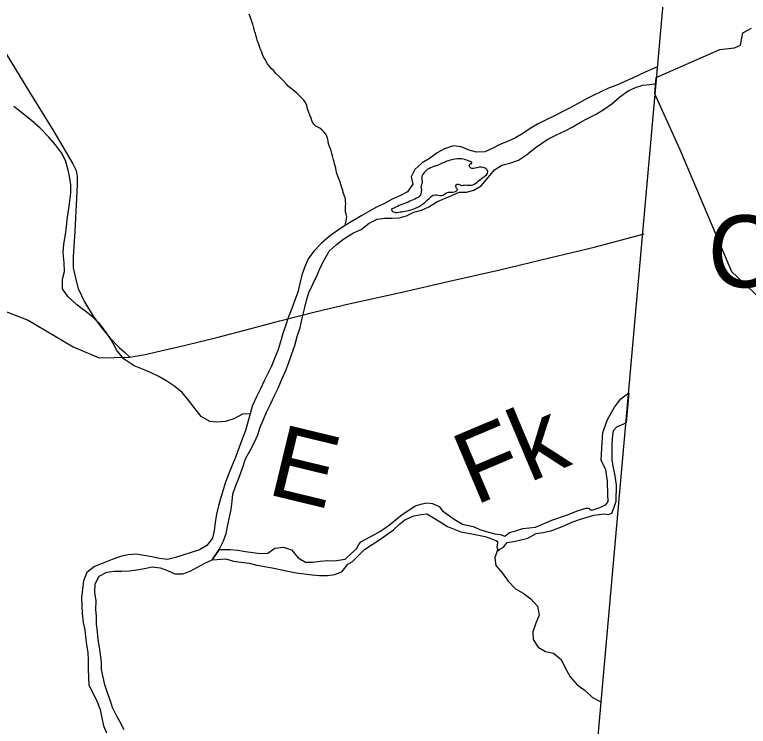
# Model space of a CAD drawing. Extents: x 0 to 1064, y 0 to 440.
# Drawn here: x 412.61 to 428.05, y 189.1 to 204.07 of the extents above; entities that cross this region are included whole.
import ezdxf

# ---------------------------------------------------------------- set-up
doc = ezdxf.new("R2010")
doc.units = 0
for name, color, linetype in [('GM_X_Corporation', 7, 'Continuous'), ('GM_X_Corporation_Text', 7, 'Continuous'), ('GM_X_County', 7, 'Continuous'), ('GM_X_County_Road', 7, 'Continuous'), ('GM_X_Major_River', 7, 'Continuous'), ('GM_X_Minor_River', 7, 'Continuous'), ('GM_X_Minor_River_Text', 7, 'Continuous'), ('GM_X_State_Route', 7, 'Continuous'), ('GM_X_Township', 7, 'Continuous')]:
    doc.layers.add(name, color=color, linetype=linetype)

msp = doc.modelspace()

# ---------------------------------------------------------------- linework, layer by layer
at = {"layer": 'GM_X_Corporation'}
msp.add_lwpolyline([(432.632, 194.032), (427.7, 198.657), (426.611, 201.224), (426.112, 202.342), (426.078, 202.408), (426.108, 202.751), (427.448, 203.338), (427.756, 203.37), (427.883, 203.425), (427.93, 203.686), (428.112, 203.788)], dxfattribs=at)
at = {"layer": 'GM_X_County'}
msp.add_lwpolyline([(427.748, 221.226), (426.54, 207.586), (425.815, 199.411), (424.637, 186.128), (423.196, 170.045), (423.123, 169.273), (421.773, 154.991), (420.941, 146.186), (420.744, 144.103), (420.712, 143.757), (418.974, 125.366), (418.316, 118.4), (418.046, 114.6), (417.254, 106.601), (417.123, 105.272), (415.056, 84.387), (414.188, 75.634)], dxfattribs=at)
at = {"layer": 'GM_X_County_Road'}
msp.add_lwpolyline([(402.299, 193.946), (403.064, 193.903), (404.792, 194.751), (408.586, 196.604), (410.455, 197.535), (410.921, 197.763), (411.603, 197.895), (412.337, 197.863), (412.898, 197.641), (413.846, 197.083), (414.388, 196.854), (415.037, 196.868)], dxfattribs=at)
at = {"layer": 'GM_X_Major_River'}
for p, q in [((426.109, 202.624), (426.139, 202.968)), ((416.766, 192.602), (416.918, 192.821))]:
    msp.add_line(p, q, dxfattribs=at)
for points in [[(426.139, 202.968), (426.099, 202.956), (425.94, 202.887), (425.775, 202.811), (425.61, 202.736), (425.451, 202.666), (425.279, 202.585), (425.109, 202.527), (424.955, 202.452), (424.784, 202.37), (424.612, 202.283), (424.453, 202.195), (424.3, 202.107), (424.147, 202.031), (423.969, 201.944), (423.791, 201.856), (423.626, 201.775), (423.46, 201.675), (423.301, 201.569), (423.147, 201.481), (422.982, 201.4), (422.823, 201.336), (422.67, 201.26), (422.505, 201.185), (422.329, 201.176), (422.172, 201.222), (422.004, 201.286), (421.846, 201.308), (421.657, 201.245), (421.504, 201.163), (421.338, 201.045), (421.184, 200.951), (421.03, 200.814), (420.954, 200.658), (420.987, 200.506), (420.875, 200.344), (420.716, 200.256), (420.557, 200.187), (420.391, 200.099), (420.226, 200.018), (420.066, 199.93), (419.913, 199.842), (419.726, 199.734)], [(419.742, 199.481), (419.901, 199.551), (420.067, 199.687), (420.239, 199.768), (420.397, 199.789), (420.548, 199.792), (420.7, 199.795), (420.853, 199.841), (421.012, 199.916), (421.17, 199.956), (421.329, 200.025), (421.495, 200.131), (421.654, 200.201), (421.807, 200.264), (421.966, 200.334), (422.118, 200.337), (422.27, 200.376), (422.429, 200.47), (422.572, 200.643), (422.709, 200.804), (422.863, 200.904), (423.033, 200.949), (423.21, 201.012), (423.382, 201.118), (423.561, 201.266), (423.826, 201.449), (424.009, 201.542), (424.193, 201.624), (424.358, 201.711), (424.518, 201.805), (424.677, 201.893), (424.843, 201.98), (425.014, 202.08), (425.174, 202.192), (425.347, 202.34), (425.52, 202.47), (425.672, 202.54), (425.825, 202.586), (425.977, 202.601), (426.109, 202.624)], [(420.592, 199.999), (420.534, 199.975), (420.563, 199.932), (420.622, 199.905)], [(419.726, 199.734), (419.566, 199.633), (419.401, 199.527), (419.229, 199.402), (419.069, 199.265), (418.908, 199.092), (418.79, 198.936), (418.708, 198.749), (418.657, 198.592), (418.612, 198.417), (418.567, 198.235), (418.51, 198.066), (418.446, 197.891), (418.376, 197.71), (418.319, 197.547), (418.256, 197.36), (418.204, 197.185), (418.147, 197.004), (418.077, 196.835), (418.014, 196.679), (417.939, 196.522), (417.864, 196.365), (417.782, 196.197), (417.7, 196.028), (417.612, 195.835), (417.567, 195.672), (417.516, 195.497), (417.471, 195.322), (417.401, 195.141), (417.325, 194.954), (417.262, 194.773), (417.192, 194.604), (417.117, 194.417), (417.047, 194.236), (417.002, 194.073), (416.951, 193.91), (416.9, 193.735), (416.86, 193.56), (416.827, 193.39), (416.806, 193.221), (416.774, 193.057), (416.656, 192.901), (416.503, 192.813), (416.307, 192.749), (416.149, 192.703), (415.996, 192.651), (415.831, 192.611), (415.662, 192.632), (415.498, 192.665), (415.335, 192.691), (415.165, 192.718), (415.001, 192.709), (414.842, 192.675), (414.665, 192.611), (414.451, 192.523), (414.292, 192.459), (414.127, 192.334), (414.057, 192.159), (414.036, 191.977), (414.015, 191.814), (414.025, 191.632), (414.034, 191.474), (414.056, 191.285), (414.09, 191.133), (414.105, 190.981), (414.121, 190.817), (414.155, 190.653), (414.158, 190.483), (414.162, 190.301), (414.165, 190.125), (414.175, 189.967), (414.257, 189.802), (414.345, 189.618), (414.41, 189.454), (414.449, 189.277), (414.483, 189.113), (414.542, 188.96)], [(416.918, 192.821), (417.009, 192.999), (417.061, 193.156), (417.1, 193.337), (417.133, 193.501), (417.166, 193.664), (417.186, 193.828), (417.201, 193.985), (417.265, 194.166), (417.328, 194.323), (417.404, 194.528), (417.468, 194.727), (417.568, 194.902), (417.661, 195.076), (417.731, 195.233), (417.776, 195.39), (417.845, 195.553), (417.908, 195.709), (417.996, 195.878), (418.077, 196.059), (418.153, 196.215), (418.241, 196.414), (418.316, 196.583), (418.38, 196.752), (418.437, 196.915), (418.507, 197.114), (418.558, 197.301), (418.616, 197.488), (418.661, 197.682), (418.707, 197.881), (418.752, 198.056), (418.804, 198.226), (418.885, 198.4), (418.979, 198.587), (419.042, 198.744), (419.13, 198.918), (419.23, 199.093), (419.384, 199.236), (419.538, 199.355), (419.742, 199.481)], [(414.913, 189.027), (414.831, 189.186), (414.748, 189.345), (414.671, 189.498), (414.619, 189.651), (414.567, 189.803), (414.509, 189.974), (414.475, 190.132), (414.441, 190.297), (414.437, 190.448), (414.416, 190.612), (414.394, 190.764), (414.366, 190.917), (414.356, 191.093), (414.334, 191.251), (414.331, 191.409), (414.321, 191.56), (414.324, 191.742), (414.296, 191.913), (414.305, 192.095), (414.393, 192.257), (414.552, 192.34), (414.71, 192.361), (414.868, 192.365), (415.026, 192.369), (415.184, 192.39), (415.342, 192.418), (415.507, 192.452), (415.671, 192.437), (415.828, 192.38), (415.985, 192.311), (416.149, 192.309), (416.301, 192.367), (416.46, 192.449), (416.614, 192.532), (416.766, 192.602)]]:
    msp.add_lwpolyline(points, dxfattribs=at)
msp.add_spline([(420.622, 199.905), (420.897, 199.953), (421.092, 200.02), (421.293, 200.166), (421.464, 200.281), (421.585, 200.263), (421.737, 200.336), (421.833, 200.336), (421.93, 200.396), (421.894, 200.451), (421.942, 200.506), (421.985, 200.487), (422.106, 200.487), (422.215, 200.481), (422.342, 200.548), (422.463, 200.645), (422.553, 200.724), (422.553, 200.809), (422.511, 200.839), (422.336, 200.851), (422.203, 200.845), (422.178, 200.912), (422.227, 200.942), (422.081, 201.021), (421.876, 201.033), (421.737, 200.997), (421.507, 200.9), (421.232, 200.76), (421.177, 200.633), (421.183, 200.542), (421.159, 200.445), (421.165, 200.414), (421.165, 200.329), (421.153, 200.281), (421.031, 200.19), (420.89, 200.129), (420.738, 200.069), (420.592, 199.999)], degree=3, dxfattribs=at)
at = {"layer": 'GM_X_Minor_River'}
for p, q in [((425.532, 196.117), (425.476, 195.487)), ((416.918, 192.821), (416.766, 192.602))]:
    msp.add_line(p, q, dxfattribs=at)
for points in [[(419.566, 199.633), (419.592, 199.766), (419.604, 199.815), (419.587, 199.87), (419.576, 199.925), (419.571, 199.992), (419.572, 200.047), (419.579, 200.089), (419.575, 200.144), (419.57, 200.193), (419.553, 200.254), (419.524, 200.328), (419.513, 200.377), (419.496, 200.426), (419.478, 200.475), (419.45, 200.567), (419.41, 200.671), (419.393, 200.726), (419.376, 200.787), (419.371, 200.842), (419.342, 200.934), (419.331, 200.977), (419.32, 201.019), (419.297, 201.099), (419.286, 201.148), (419.269, 201.203), (419.258, 201.246), (419.235, 201.295), (419.212, 201.356), (419.207, 201.417), (419.196, 201.472), (419.167, 201.54), (419.131, 201.589), (419.084, 201.638), (419.036, 201.682), (418.988, 201.701), (418.945, 201.726), (418.904, 201.764), (418.874, 201.825), (418.852, 201.892), (418.822, 201.954), (418.799, 202.009), (418.782, 202.07), (418.765, 202.113), (418.76, 202.162), (418.731, 202.223), (418.695, 202.273), (418.636, 202.334), (418.594, 202.378), (418.546, 202.421), (418.504, 202.453), (418.462, 202.49), (418.409, 202.533), (418.367, 202.565), (418.325, 202.614), (418.265, 202.676), (418.224, 202.719), (418.182, 202.763), (418.104, 202.831), (418.063, 202.887), (418.009, 202.936), (417.967, 202.992), (417.932, 203.035), (417.902, 203.084), (417.879, 203.127), (417.844, 203.183), (417.826, 203.232), (417.809, 203.281), (417.792, 203.324), (417.769, 203.379), (417.746, 203.44), (417.735, 203.483), (417.717, 203.526), (417.706, 203.569), (417.695, 203.618), (417.678, 203.673), (417.661, 203.722), (417.649, 203.765), (417.638, 203.814), (417.621, 203.869), (417.604, 203.924), (417.587, 203.967), (417.576, 204.01), (417.547, 204.077)], [(417.567, 195.672), (417.409, 195.669), (417.226, 195.568), (417.049, 195.51), (416.866, 195.495), (416.715, 195.51), (416.534, 195.615), (416.409, 195.781), (416.272, 195.959), (416.135, 196.119), (415.979, 196.249), (415.817, 196.361), (415.642, 196.455), (415.468, 196.542), (415.299, 196.612), (415.123, 196.681), (414.919, 196.824), (414.77, 196.996), (414.64, 197.229), (414.527, 197.4), (414.402, 197.566), (414.247, 197.714), (414.091, 197.838), (413.917, 197.968), (413.731, 198.141), (413.618, 198.3), (413.622, 198.507), (413.66, 198.664), (413.657, 198.852), (413.636, 199.059), (413.645, 199.24), (413.679, 199.446), (413.705, 199.604), (413.72, 199.761), (413.754, 199.991), (413.775, 200.155), (413.796, 200.324), (413.792, 200.488), (413.765, 200.67), (413.731, 200.829), (413.679, 200.999), (413.596, 201.165), (413.471, 201.33), (413.334, 201.496), (413.149, 201.681), (412.975, 201.836), (412.759, 202.015), (412.597, 202.139)], [(419.562, 192.618), (419.682, 192.727), (419.804, 192.836), (419.853, 192.928), (419.896, 192.982), (419.987, 193.031), (420.109, 193.091), (420.311, 193.207), (420.5, 193.34), (420.768, 193.559), (420.902, 193.649), (421.036, 193.741), (421.183, 193.777), (421.287, 193.801), (421.403, 193.789), (421.542, 193.722), (421.615, 193.631), (421.857, 193.455), (422.033, 193.352), (422.257, 193.304), (422.402, 193.243), (422.583, 193.182), (422.717, 193.152), (422.825, 193.134), (422.922, 193.103), (423.025, 193.176), (423.128, 193.207), (423.304, 193.261), (423.57, 193.292), (423.915, 193.437), (424.242, 193.552), (424.466, 193.643), (424.629, 193.692), (424.69, 193.692), (424.714, 193.662), (424.756, 193.649), (424.926, 193.704), (425.053, 193.759), (425.101, 193.832), (425.095, 193.977), (425.083, 194.256), (425.053, 194.493), (424.95, 194.699), (424.968, 194.948), (424.986, 195.281), (425.083, 195.554), (425.229, 195.815), (425.362, 195.991), (425.532, 196.117)], [(419.622, 192.51), (419.719, 192.569), (419.975, 192.818), (420.292, 193.031), (420.585, 193.231), (420.719, 193.358), (420.823, 193.443), (421.012, 193.528), (421.165, 193.559), (421.287, 193.571), (421.402, 193.498), (421.53, 193.425), (421.718, 193.304), (422.002, 193.189), (422.263, 193.14), (422.511, 193.091), (422.668, 193.037), (422.735, 193.012), (422.771, 192.988), (422.771, 192.952), (422.759, 192.873), (422.771, 192.812), (422.789, 192.788), (422.819, 192.824), (422.898, 192.867), (422.977, 192.964), (423.146, 192.994), (423.407, 193.061), (423.582, 193.158), (423.733, 193.176), (423.915, 193.219), (424.151, 193.31), (424.333, 193.395), (424.514, 193.455), (424.799, 193.54), (425.023, 193.571), (425.107, 193.558), (425.174, 193.583), (425.228, 193.71), (425.265, 193.838), (425.277, 194.183), (425.241, 194.408), (425.204, 194.572), (425.186, 194.705), (425.186, 195.008), (425.192, 195.16), (425.21, 195.324), (425.283, 195.403), (425.476, 195.487)], [(416.918, 192.821), (416.97, 192.818)], [(416.97, 192.818), (417.146, 192.821), (417.31, 192.806), (417.468, 192.78), (417.625, 192.753), (417.783, 192.732), (417.935, 192.742), (418.088, 192.849), (418.271, 192.87), (418.434, 192.813), (418.577, 192.647), (418.733, 192.553), (418.885, 192.551), (419.037, 192.573), (419.202, 192.589), (419.334, 192.58), (419.562, 192.618)], [(422.771, 192.812), (422.711, 192.646), (422.732, 192.482), (422.868, 192.328), (422.992, 192.155), (423.152, 191.994), (423.308, 191.9), (423.475, 191.781), (423.611, 191.626), (423.65, 191.437), (423.58, 191.269), (423.516, 191.088), (423.518, 190.924), (423.624, 190.764), (423.78, 190.676), (423.949, 190.642), (424.11, 190.505), (424.197, 190.328), (424.302, 190.143), (424.45, 189.976), (424.612, 189.852), (424.766, 189.703), (424.928, 189.621), (424.953, 189.592)], [(416.766, 192.602), (417.058, 192.622), (417.215, 192.577), (417.379, 192.556), (417.543, 192.53), (417.706, 192.491), (417.87, 192.464), (418.027, 192.437), (418.197, 192.398), (418.36, 192.365), (418.536, 192.332), (418.705, 192.311), (418.869, 192.284), (419.027, 192.27), (419.191, 192.273), (419.349, 192.295), (419.502, 192.359), (419.622, 192.51)]]:
    msp.add_lwpolyline(points, dxfattribs=at)
at = {"layer": 'GM_X_State_Route'}
for points in [[(412.234, 203.566), (412.236, 203.562), (412.434, 203.247), (412.923, 202.442), (413.412, 201.649), (413.835, 200.93), (413.907, 200.795), (413.929, 200.662), (413.928, 200.498), (413.913, 200.213), (413.875, 199.505), (413.84, 198.984), (413.844, 198.741), (413.89, 198.529), (413.948, 198.31), (414.079, 198.03), (414.264, 197.731), (414.431, 197.493), (414.623, 197.267), (414.809, 197.071), (414.916, 196.975)], [(425.702, 199.418), (425.858, 199.459)], [(415.037, 196.868), (415.359, 196.92), (415.687, 196.995), (416.209, 197.117), (416.865, 197.28), (417.563, 197.461), (418.189, 197.631), (418.936, 197.817), (419.645, 197.984), (420.729, 198.224), (421.764, 198.466), (422.817, 198.701), (423.865, 198.955), (424.803, 199.181), (425.702, 199.418)], [(414.916, 196.975), (414.917, 196.975), (415.037, 196.868)]]:
    msp.add_lwpolyline(points, dxfattribs=at)
at = {"layer": 'GM_X_Township'}
msp.add_lwpolyline([(427.748, 221.226), (426.54, 207.586), (425.815, 199.411), (424.637, 186.128), (423.196, 170.045), (423.123, 169.273), (421.773, 154.991), (415.831, 152.149), (403.249, 146.207), (398.286, 154.166), (396.596, 156.881), (393.667, 161.59), (393.056, 162.572), (392.086, 164.147), (381.692, 164.39), (377.536, 164.522), (364.525, 164.935), (364.233, 164.944), (357.068, 165.171), (354.439, 165.255), (343.522, 165.601)], dxfattribs=at)

# ---------------------------------------------------------------- texts
at = {"layer": 'GM_X_Corporation_Text'}
msp.add_text('CLARKSVILLE', height=1.51515, rotation=0, dxfattribs=at).set_placement((427.196, 198.334))
at = {"layer": 'GM_X_Minor_River_Text'}
for s, height, rotation, p in [('Fk', 1.5151, 22.8926, (422.294, 193.74)), ('E', 1.515, 346.4282, (417.893, 193.99))]:
    msp.add_text(s, height=height, rotation=rotation, dxfattribs=at).set_placement(p)

doc.saveas('drawing.dxf')
